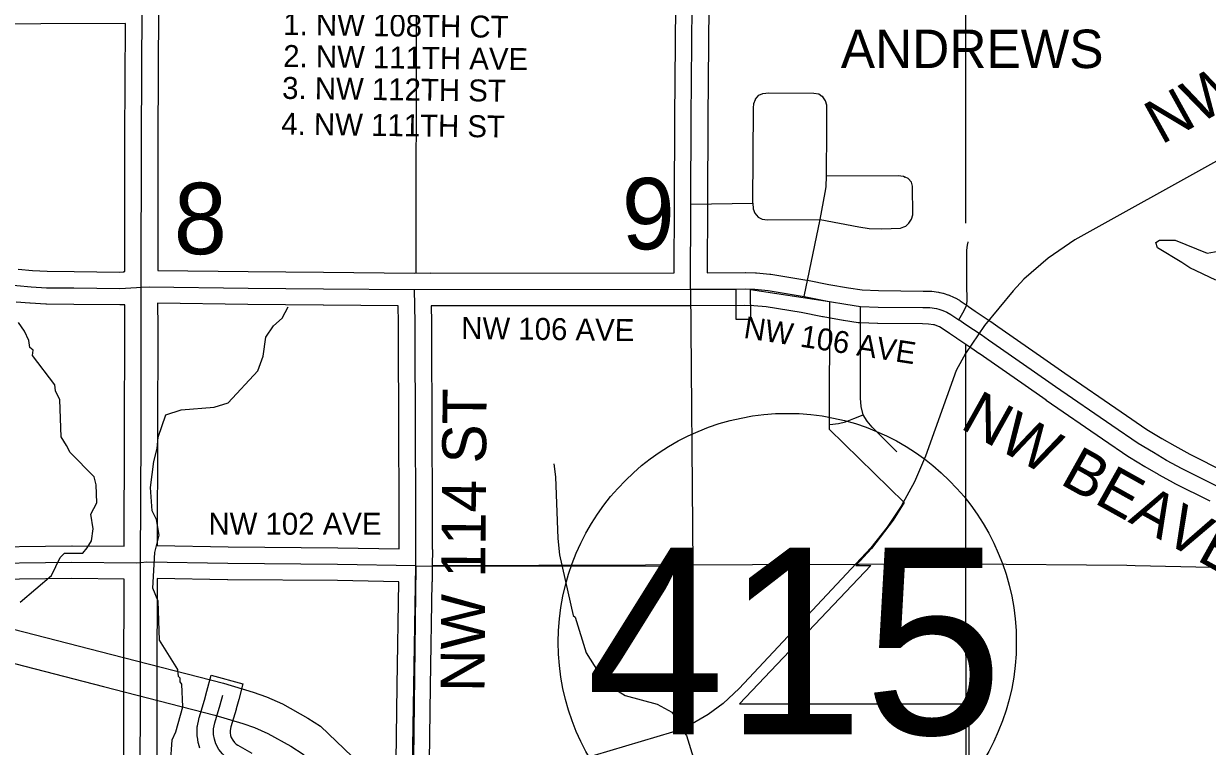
# Model space of a CAD drawing. Extents: x -1403959 to 81668, y -1400582 to 11018.
# Drawn here: x 6345.3 to 6553.7, y 9275.4 to 9402.8 of the extents above; entities that cross this region are included whole.
import ezdxf

# ---------------------------------------------------------------- set-up
doc = ezdxf.new("R2010")
doc.units = 0
for name, color, linetype in [('tdCiCityCartoExten', 7, 'Continuous'), ('tdCiCityDivCarto', 7, 'Continuous'), ('tdCiCityPrivStreetCL', 7, 'Continuous'), ('tdCiCoBndryTxt', 7, 'Continuous'), ('tdCiRRCL', 7, 'Continuous'), ('tdCiRROwnerTxt', 7, 'Continuous'), ('tdCiSectLine', 7, 'Continuous'), ('tdCiUABTitleFrame', 7, 'Continuous'), ('tdCoCityStreetMajor', 7, 'Continuous'), ('tdCoDivCarto', 7, 'Continuous'), ('tdCoSecRteCL', 7, 'Continuous'), ('tdCoSectLinePart', 7, 'Continuous'), ('tdCoSectNmbr', 7, 'Continuous'), ('tdCoStrucSecCoName', 7, 'Continuous'), ('tdCoSurfAsphalt', 7, 'Continuous'), ('tdCoSurfBitum', 7, 'Continuous')]:
    doc.layers.add(name, color=color, linetype=linetype)

msp = doc.modelspace()

# ---------------------------------------------------------------- linework, layer by layer
at = {"layer": 'tdCiCityCartoExten'}
msp.add_lwpolyline([(6509.98, 9350.58), (6510.65, 9351.83), (6511.28, 9353.07), (6511.41, 9353.86), (6511.41, 9353.89)], dxfattribs=at)
at = {"layer": 'tdCiCityDivCarto'}
for points in [[(6473.68, 9371.13), (6473.77, 9387.89), (6473.86, 9388.72), (6474.12, 9389.43)], [(6474.12, 9389.43), (6474.13, 9389.46)], [(6474.13, 9389.46), (6474.74, 9390.14), (6475.44, 9390.45), (6476.48, 9390.58), (6484.4, 9390.54), (6485.3, 9390.38), (6485.85, 9389.97)], [(6486.64, 9375.93), (6486.71, 9384.16), (6486.73, 9386.83), (6486.73, 9388.39), (6486.49, 9389.15), (6486, 9389.86), (6485.85, 9389.97)], [(6485.54, 9368.27), (6486.44, 9373.04), (6486.6, 9374.01), (6486.64, 9375.93)], [(6486.64, 9375.93), (6499.25, 9376.03), (6500.21, 9375.9), (6500.52, 9375.74)], [(6500.26, 9366.97), (6500.6, 9367.1), (6501.16, 9367.64), (6501.63, 9368.29), (6501.83, 9369.1), (6501.81, 9374.14), (6501.61, 9374.84), (6501.05, 9375.47), (6500.52, 9375.74)], [(6462.76, 9370.95), (6473.68, 9371.13), (6473.73, 9370.16), (6474, 9369.38), (6474.6, 9368.68), (6475.3, 9368.32), (6476.27, 9368.21), (6485.54, 9368.27), (6492.34, 9366.97), (6494.17, 9366.67), (6496.41, 9366.63), (6499.7, 9366.74), (6500.26, 9366.97)], [(6482.73, 9354.7), (6485.54, 9368.27)]]:
    msp.add_lwpolyline(points, dxfattribs=at)
at = {"layer": 'tdCiCityPrivStreetCL'}
for points in [[(6511.41, 9353.89), (6511.39, 9357.01), (6511.36, 9362.87), (6511.47, 9363.73), (6511.61, 9364.28)], [(6511.61, 9364.28), (6511.61, 9364.3)]]:
    msp.add_lwpolyline(points, dxfattribs=at)
at = {"layer": 'tdCiCoBndryTxt'}
for points in [[(6365.81, 9287.33), (6365.81, 9288.16), (6365.85, 9307.72), (6365.85, 9307.83), (6365.94, 9330.42), (6365.96, 9349.37), (6365.95, 9356.26), (6365.95, 9356.34), (6365.95, 9356.35), (6365.95, 9356.43), (6366.01, 9382.59), (6366.13, 9405.71), (6366.5, 9418.14), (6366.63, 9422.52), (6368.05, 9460.36), (6368.45, 9472.42), (6369.27, 9492.38), (6370, 9510)], [(6462.7, 9355.97), (6462.76, 9370.95), (6462.83, 9386.18), (6463.01, 9405.89), (6463.92, 9434.76), (6464.66, 9453.59), (6465.01, 9461.76), (6464.97, 9462.84), (6464.83, 9463.48), (6464.48, 9464.15), (6464.28, 9464.42)], [(6339.67, 9356.69), (6339.67, 9356.69), (6344.07, 9356.61), (6346.6, 9356.39), (6349.31, 9356.23), (6354.12, 9356.2), (6362.21, 9356.1), (6365.11, 9356.29), (6365.94, 9356.34)], [(6365.95, 9356.34), (6367.37, 9356.41), (6384.77, 9356.18), (6398.06, 9356.05), (6414.11, 9355.92), (6462.7, 9355.97)], [(6414.31, 9307.29), (6414.31, 9320.22), (6414.26, 9328.91), (6414.18, 9350.13), (6414.11, 9355.92)], [(6462.7, 9355.97), (6470.68, 9356.01)], [(6470.68, 9356.01), (6472.31, 9356.02), (6473.29, 9355.99)], [(6473.29, 9355.99), (6474.03, 9355.96), (6476.38, 9355.74), (6482.73, 9354.7)], [(6482.73, 9354.7), (6486.53, 9353.94), (6487.17, 9353.83)], [(6487.17, 9353.83), (6490.08, 9353.34), (6492.66, 9352.95), (6495.72, 9352.84), (6503.62, 9352.76), (6504.83, 9352.74), (6506, 9352.58), (6506.46, 9352.47), (6507.12, 9352.25), (6507.86, 9351.94), (6508.57, 9351.52), (6509.98, 9350.58)], [(6555.51, 9321.19), (6549.26, 9324.34), (6546.55, 9325.82), (6544.21, 9327.19), (6541.52, 9328.8), (6536.92, 9331.95), (6526.99, 9338.78), (6522.69, 9341.78), (6515.18, 9347.01), (6513.89, 9347.93), (6512.55, 9348.82), (6511.21, 9349.71), (6509.98, 9350.58)], [(6299.74, 9307.97), (6301.59, 9308.02), (6317.33, 9307.76), (6335.22, 9307.64), (6353.75, 9307.88), (6365.08, 9307.76), (6365.85, 9307.83)], [(6365.85, 9307.83), (6366.94, 9307.93), (6381.23, 9307.69), (6400.55, 9307.52), (6414.31, 9307.29)], [(6413.75, 9265.58), (6413.69, 9268.31), (6413.96, 9286.03), (6414.31, 9307.29)], [(6365.81, 9286.46), (6365.81, 9287.33)], [(6365.73, 9263.29), (6365.82, 9281.75), (6365.81, 9286.46)]]:
    msp.add_lwpolyline(points, dxfattribs=at)
at = {"layer": 'tdCiRRCL'}
msp.add_lwpolyline([(6413.79, 9258.74), (6414.38, 9307.19), (6463.19, 9307.23), (6462.73, 9355.96), (6470.68, 9355.96), (6470.71, 9350.7), (6473.33, 9350.71), (6473.29, 9355.94), (6487.16, 9353.79), (6487.1, 9331.32), (6500.31, 9318.42), (6498.38, 9315.3), (6494.56, 9310.27), (6491.79, 9307.28), (6494.44, 9307.28), (6471.32, 9282.9), (6511.69, 9282.9), (6511.72, 9076.16)], dxfattribs=at)
at = {"layer": 'tdCiRROwnerTxt'}
msp.add_lwpolyline([(6384.01, 9271.71), (6381.42, 9273.17), (6380.89, 9273.54), (6380.26, 9274.1), (6379.66, 9274.87), (6379.08, 9275.89), (6378.86, 9276.68), (6378.71, 9277.54), (6378.71, 9278.49), (6378.93, 9279.59), (6379.89, 9282.76), (6380.33, 9284.42)], dxfattribs=at)
at = {"layer": 'tdCiSectLine'}
for points in [[(6369.03, 9405.66), (6368.91, 9382.58), (6368.86, 9359.29), (6384.8, 9359.08), (6398.09, 9358.96), (6414.1, 9358.83), (6416.97, 9358.86), (6416.97, 9358.83), (6459.81, 9358.87), (6459.86, 9370.96), (6459.93, 9386.19), (6459.93, 9386.21), (6460.11, 9405.92)], [(6465.91, 9405.83), (6465.73, 9386.16), (6465.67, 9370.94), (6465.67, 9370.94), (6465.61, 9358.89), (6472.3, 9358.92), (6472.31, 9358.92), (6472.41, 9358.92), (6474.12, 9358.86), (6474.22, 9358.86), (6474.3, 9358.85), (6476.65, 9358.63), (6476.76, 9358.62), (6476.85, 9358.61), (6483.2, 9357.57), (6483.3, 9357.55), (6483.3, 9357.55), (6487.06, 9356.79), (6490.54, 9356.2), (6492.93, 9355.85), (6495.79, 9355.74), (6503.65, 9355.66), (6503.67, 9355.66), (6504.88, 9355.64), (6505.02, 9355.63), (6505.2, 9355.61), (6505.21, 9355.61), (6506.39, 9355.45), (6506.57, 9355.42), (6506.65, 9355.41), (6507.11, 9355.3), (6507.21, 9355.28), (6507.38, 9355.23), (6508.04, 9355.01), (6508.06, 9355), (6508.23, 9354.93), (6508.27, 9354.92), (6509, 9354.6), (6509.14, 9354.54), (6509.31, 9354.45), (6509.33, 9354.44), (6510.05, 9354.02), (6510.18, 9353.93), (6511.59, 9352.99), (6511.59, 9352.99), (6511.65, 9352.95), (6512.85, 9352.11), (6515.5, 9350.35), (6515.5, 9350.35), (6515.57, 9350.29), (6516.85, 9349.38), (6524.34, 9344.16), (6524.34, 9344.16), (6528.64, 9341.17), (6538.56, 9334.34), (6543.09, 9331.25), (6545.69, 9329.68), (6547.98, 9328.35), (6550.61, 9326.91), (6556.79, 9323.79)], [(6344.32, 9359.5), (6346.81, 9359.28), (6349.4, 9359.13), (6354.13, 9359.1), (6354.15, 9359.1), (6362.13, 9359), (6362.91, 9359.06), (6362.91, 9359.09), (6363.05, 9359.09), (6363.1, 9382.59), (6363.1, 9382.6), (6363.21, 9402.82), (6348.3, 9402.76), (6348.3, 9402.76), (6331.22, 9402.7)], [(6335.21, 9310.54), (6353.72, 9310.78), (6353.75, 9310.78), (6353.78, 9310.78), (6362.95, 9310.68), (6362.95, 9310.74), (6362.96, 9310.74), (6363.03, 9330.43), (6363.06, 9349.37), (6363.05, 9353.25), (6362.4, 9353.21), (6362.4, 9353.21), (6362.21, 9353.2), (6362.17, 9353.2), (6354.09, 9353.3), (6349.29, 9353.33), (6349.14, 9353.33), (6346.43, 9353.49), (6346.41, 9353.49), (6346.34, 9353.5), (6343.92, 9353.71)], [(6411.41, 9310.24), (6411.41, 9320.21), (6411.35, 9328.89), (6411.35, 9328.9), (6411.28, 9350.1), (6411.24, 9353.02), (6411.21, 9353.02), (6411.21, 9353.05), (6398.04, 9353.15), (6398.03, 9353.15), (6384.74, 9353.28), (6384.73, 9353.28), (6368.85, 9353.49), (6368.86, 9349.37), (6368.86, 9349.37), (6368.86, 9349.36), (6368.84, 9330.42), (6368.84, 9330.41), (6368.76, 9310.8), (6381.27, 9310.59), (6400.58, 9310.42), (6400.6, 9310.42), (6411.41, 9310.24)], [(6554.2, 9318.6), (6547.96, 9321.75), (6547.87, 9321.79), (6545.16, 9323.27), (6545.1, 9323.31), (6545.09, 9323.32), (6542.75, 9324.68), (6542.71, 9324.7), (6540.03, 9326.32), (6539.91, 9326.39), (6539.89, 9326.41), (6535.28, 9329.55), (6535.27, 9329.56), (6525.34, 9336.39), (6525.33, 9336.4), (6521.03, 9339.4), (6513.52, 9344.63), (6513.5, 9344.65), (6512.24, 9345.54), (6509.61, 9347.29), (6509.6, 9347.3), (6509.54, 9347.34), (6508.34, 9348.18), (6507.03, 9349.06), (6506.55, 9349.34), (6506.09, 9349.54), (6505.68, 9349.68), (6505.49, 9349.72), (6504.61, 9349.84), (6503.58, 9349.86), (6495.69, 9349.94), (6495.61, 9349.94), (6492.55, 9350.05), (6492.47, 9350.06), (6492.28, 9350.07), (6492.22, 9350.08), (6489.65, 9350.47), (6489.6, 9350.48), (6486.05, 9351.08), (6485.97, 9351.09), (6485.96, 9351.09), (6482.21, 9351.85), (6476.01, 9352.86), (6473.85, 9353.07), (6472.28, 9353.12), (6462.71, 9353.07), (6459.81, 9353.05), (6459.81, 9353.06), (6417.05, 9353.02), (6417.08, 9350.16), (6417.08, 9350.14), (6417.16, 9328.92), (6417.21, 9320.23), (6417.21, 9320.22), (6417.21, 9310.14), (6417.26, 9310.14), (6417.26, 9310.14), (6417.26, 9310.14), (6417.21, 9307.26), (6417.21, 9304.39), (6417.17, 9304.39), (6416.86, 9285.99), (6416.59, 9268.33)], [(6362.83, 9263.3), (6362.92, 9281.76), (6362.91, 9287.32), (6362.91, 9287.33), (6362.91, 9287.33), (6362.94, 9304.88), (6353.76, 9304.98), (6335.26, 9304.74)], [(6410.78, 9268.36), (6411.06, 9286.08), (6411.06, 9286.08), (6411.36, 9304.44), (6400.52, 9304.62), (6381.21, 9304.79), (6381.18, 9304.79), (6368.75, 9305), (6368.71, 9287.33), (6368.73, 9281.76), (6368.73, 9281.75), (6368.73, 9281.74), (6368.64, 9263.27)], [(6376.28, 9275.13), (6376.06, 9275.92), (6376.06, 9275.93), (6376.02, 9276.12), (6376, 9276.18), (6375.85, 9277.04), (6375.83, 9277.16), (6375.82, 9277.35), (6375.81, 9277.54), (6375.81, 9278.49), (6375.82, 9278.68), (6375.83, 9278.87), (6375.86, 9279.05), (6376.08, 9280.15), (6376.08, 9280.15), (6376.12, 9280.34), (6376.15, 9280.43), (6377.1, 9283.56), (6377.53, 9285.16), (6378.28, 9287.97), (6383.88, 9286.47), (6383.14, 9283.67), (6382.7, 9282.01), (6382.69, 9282.01), (6382.67, 9281.92), (6381.75, 9278.88), (6381.61, 9278.21), (6381.61, 9277.79), (6381.7, 9277.31), (6381.78, 9277), (6382.07, 9276.49), (6382.39, 9276.09), (6382.68, 9275.83), (6382.96, 9275.64), (6385.44, 9274.23)]]:
    msp.add_lwpolyline(points, dxfattribs=at)
at = {"layer": 'tdCiUABTitleFrame'}
for points in [[(6493.11, 9333.84), (6492.75, 9335.31), (6492.64, 9336.75), (6492.62, 9348.25), (6492.66, 9352.95)], [(6487.21, 9332.16), (6488.75, 9332.31), (6489.99, 9332.61), (6491.45, 9333.2), (6493.11, 9333.84)], [(6499.01, 9327.31), (6497.35, 9329), (6494.68, 9331.67), (6493.81, 9332.71), (6493.11, 9333.84)]]:
    msp.add_lwpolyline(points, dxfattribs=at)
at = {"layer": 'tdCoCityStreetMajor'}
for points in [[(6414.36, 9404.98), (6414.32, 9358.83)], [(6511.2, 9367.6), (6511.21, 9405.21)], [(6511.17, 9307.57), (6511.19, 9346.23)], [(6417.18, 9307.3), (6511.17, 9307.57)], [(6511.37, 9210.49), (6511.17, 9307.57)], [(6511.17, 9307.57), (6539.54, 9307.36), (6540.98, 9307.31), (6581.12, 9306.42)]]:
    msp.add_lwpolyline(points, dxfattribs=at)
at = {"layer": 'tdCoDivCarto'}
for points in [[(6210.91, 9343.16), (6213.31, 9341.44), (6216.63, 9339.43), (6220.29, 9337.52), (6245.26, 9323.35), (6248.94, 9321.36), (6255.72, 9318.67), (6287.26, 9310.48), (6298.49, 9307.66), (6360.8, 9291.59), (6380.46, 9286.54), (6385.69, 9284.96), (6388.03, 9284.17), (6390.87, 9282.89), (6395.32, 9280.4), (6397.51, 9278.98), (6403.14, 9273.65), (6405.09, 9271.28), (6407.64, 9267.35), (6408.76, 9265.21)], [(6207.52, 9338.45), (6210.11, 9336.59), (6213.78, 9334.37), (6217.44, 9332.46), (6242.47, 9318.27), (6246.44, 9316.12), (6253.94, 9313.14), (6285.82, 9304.86), (6297.01, 9302.05), (6359.33, 9285.97), (6378.93, 9280.94), (6383.88, 9279.45), (6385.9, 9278.76), (6388.27, 9277.69), (6392.32, 9275.43), (6394.46, 9274.02), (6398.89, 9269.68), (6400.4, 9267.85), (6402.63, 9264.42), (6403.41, 9262.91)]]:
    msp.add_lwpolyline(points, dxfattribs=at)
at = {"layer": 'tdCoSecRteCL'}
msp.add_lwpolyline([(6555.85, 9378.84), (6530.4, 9364.67), (6525.7, 9361.47), (6521.42, 9357.76), (6519.52, 9355.7), (6514.49, 9349.58), (6511.15, 9344.66), (6509.47, 9341.65), (6504.07, 9326.56), (6502.14, 9322.05), (6499.79, 9317.74), (6497.33, 9314.05), (6494.43, 9310.42), (6471.28, 9285.64), (6468.45, 9282.98), (6465.81, 9281.04), (6462.99, 9279.4), (6459.53, 9277.91), (6437.48, 9271.32), (6431.55, 9269.33), (6426.86, 9267.47), (6405.08, 9258.08), (6401.83, 9256.69), (6400.05, 9255.32)], dxfattribs=at)
at = {"layer": 'tdCoSurfAsphalt'}
msp.add_circle((6479.75, 9293.77), 40.33, dxfattribs=at)
at = {"layer": 'tdCoSurfBitum'}
for points in [[(6555.2, 9357.59), (6550.62, 9359.74), (6549.25, 9360.66), (6544.97, 9363.26), (6544.67, 9364.18), (6545.28, 9364.64), (6548.03, 9364.63), (6553.68, 9362.33), (6556.27, 9362.78)], [(6371.11, 9272.32), (6371.43, 9276.6), (6372.05, 9277.97), (6373.28, 9282.39), (6373.14, 9286.36), (6372.84, 9286.82), (6372.84, 9287.43), (6372.54, 9287.74), (6372.39, 9288.96), (6369.2, 9294.16), (6368.92, 9301.03), (6368.01, 9303.32), (6368.34, 9309.58), (6369.11, 9312.63), (6368.67, 9315.38), (6367.91, 9316.91), (6367.59, 9321.03), (6368.2, 9325.61), (6368.8, 9327.9), (6368.95, 9329.88), (6370.27, 9333.85), (6373.02, 9334.75), (6378.82, 9335.19), (6381.27, 9335.94), (6386.48, 9341.57), (6387.41, 9344.16), (6387.88, 9347.52), (6389.26, 9349.5), (6390.79, 9350.87), (6391.87, 9352.85)], [(6344.64, 9300.82), (6350.15, 9305.53), (6351.69, 9308.73), (6352.46, 9309.49), (6355.67, 9309.48), (6356.43, 9310.39), (6357.2, 9311.61), (6357.51, 9313.75), (6357.06, 9316.34), (6358.14, 9318.32), (6358, 9321.53), (6357.7, 9322.9), (6353.44, 9327.19), (6352.83, 9328.42), (6351.85, 9329.95), (6351.65, 9336.51), (6350.89, 9338.04), (6350.74, 9339.11), (6346.79, 9344.31), (6346.94, 9345.23), (6346.34, 9345.69), (6346.19, 9346.91), (6345.43, 9348.59), (6344.37, 9350.12)], [(6438.64, 9325.2), (6438.93, 9322.91), (6439.35, 9312.06), (6439.65, 9309.16), (6442.05, 9298.47), (6442.36, 9298.16), (6444.32, 9291.89), (6446.45, 9288.53), (6448.42, 9286.08), (6451.17, 9284.39), (6456.81, 9282.84), (6459.4, 9281.46), (6461.23, 9278.85), (6461.22, 9278.24), (6461.98, 9277.33), (6463.19, 9273.5)]]:
    msp.add_lwpolyline(points, dxfattribs=at)

# ---------------------------------------------------------------- texts
at = {"layer": 'tdCoSectLinePart'}
for s, rotation, p in [('8', 359.9891, (6371.7, 9362.15)), ('9', 359.9897, (6450.59, 9363.01))]:
    msp.add_text(s, height=12.57, rotation=rotation, dxfattribs=at).set_placement(p)
at = {"layer": 'tdCoSectNmbr'}
for s, height, rotation, p in [('NW 112 AVE', 7.738, 28.9784, (6545.61, 9381.37)), ('1. NW 108TH CT', 3.8691, 359.2411, (6390.96, 9400.78)), ('2. NW 111TH AVE', 3.8691, 359.2411, (6390.95, 9395.14)), ('3. NW 112TH ST', 3.8691, 359.2411, (6390.76, 9389.52)), ('4. NW 111TH ST', 3.8691, 359.2411, (6390.61, 9383.21)), ('NW 106 AVE', 3.869, 359.2411, (6422.3, 9347.23)), ('NW 106 AVE', 3.869, 351.1683, (6471.92, 9347.42)), ('NW 114 ST', 7.738, 89.5889, (6426.41, 9284.99)), ('NW BEAVER DR', 7.7382, 330.824, (6509.99, 9331.59))]:
    msp.add_text(s, height=height, rotation=rotation, dxfattribs=at).set_placement(p)
msp.add_text('NW 102 AVE', height=3.869, dxfattribs=at).set_placement((6377.8, 9312.71))
at = {"layer": 'tdCoStrucSecCoName'}
msp.add_text('ANDREWS', height=6.771, rotation=359.9901, dxfattribs=at).set_placement((6489.16, 9394.95))
msp.add_text('ANDREWS', height=6.771, rotation=359.9901, dxfattribs=at).set_placement((6489.16, 9394.95))
at = {"layer": 'tdCoSurfAsphalt'}
msp.add_text('415', height=32.887, dxfattribs=at).set_placement((6444.34, 9277.54))

doc.saveas('drawing.dxf')
